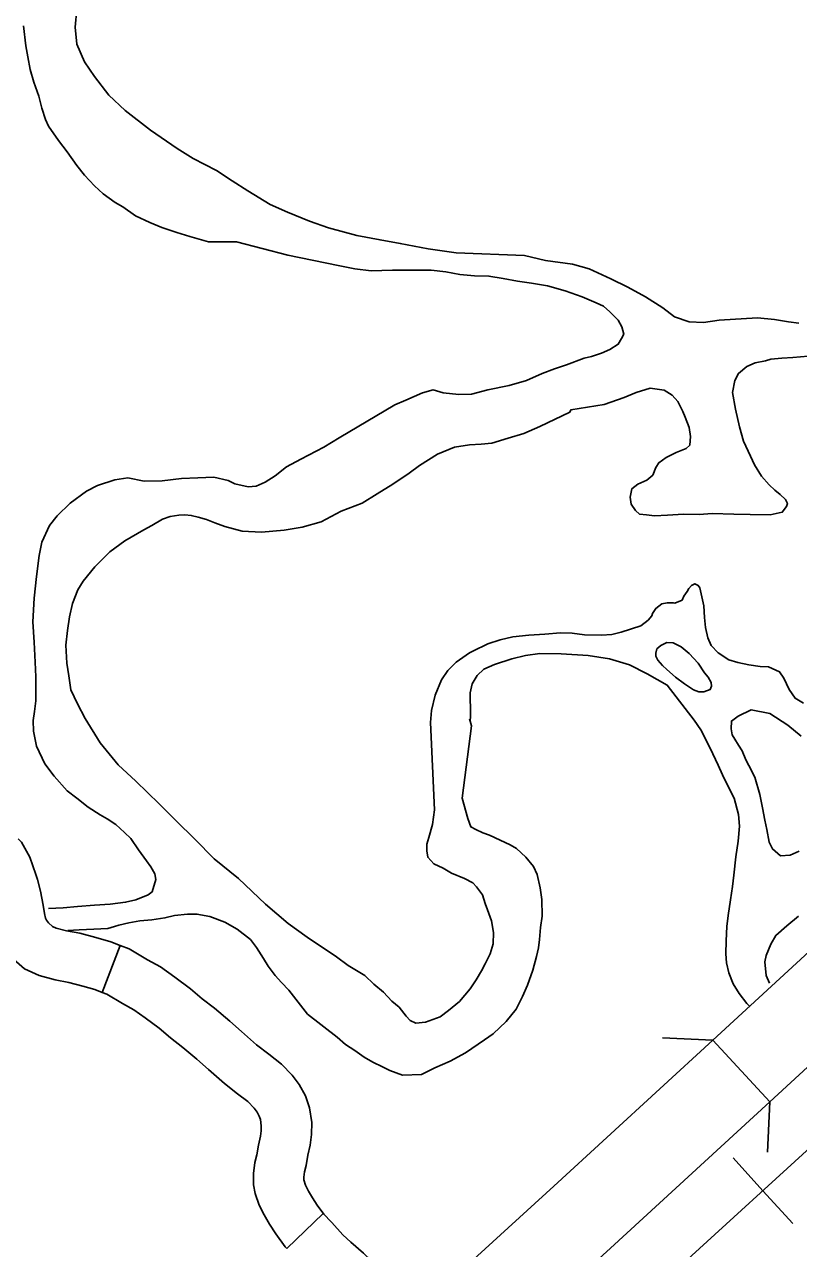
# Model space of a CAD drawing. Extents: x 1196286 to 1268366, y 2040822 to 2082115.
# Drawn here: x 1235560 to 1236424, y 2061499 to 2062866 of the extents above; entities that cross this region are included whole.
import ezdxf

# ---------------------------------------------------------------- set-up
doc = ezdxf.new("R2010")
doc.units = 0
for name, color, linetype in [('62', 7, 'Continuous'), ('Level 69', 7, 'Continuous'), ('Level 76', 7, 'Continuous'), ('Level 81', 7, 'Continuous'), ('Level 84', 7, 'Continuous')]:
    doc.layers.add(name, color=color, linetype=linetype)

msp = doc.modelspace()

# ---------------------------------------------------------------- linework, layer by layer
at = {"layer": '62'}
for points in [[(1235618.9, 2062882.8), (1235616.8, 2062862.9), (1235618.8, 2062843.7), (1235627.2, 2062824), (1235638.3, 2062807.7), (1235654.6, 2062786.9), (1235672.7, 2062769.7), (1235701, 2062747.6), (1235730.7, 2062727.4), (1235748.6, 2062716.2), (1235774.7, 2062702.8), (1235792.2, 2062691), (1235809.6, 2062679.9), (1235834.6, 2062664.9), (1235854, 2062656.1), (1235878.6, 2062646), (1235899.9, 2062638.6), (1235931.3, 2062630), (1235957.4, 2062625.2), (1235979.9, 2062621.2), (1236010.9, 2062615.2), (1236042.3, 2062610.8), (1236118.7, 2062607.7), (1236141.9, 2062602.2)], [(1235559.1, 2062864.3), (1235561.9, 2062842), (1235564, 2062829.6), (1235566.8, 2062815.6), (1235570.8, 2062801.3), (1235576.2, 2062785.8), (1235579.8, 2062772.2), (1235583.8, 2062759.8), (1235587.1, 2062752.2), (1235598.2, 2062736.3), (1235607.8, 2062723.4), (1235618.8, 2062708.2), (1235627.3, 2062697.6), (1235638.5, 2062685.5), (1235648.1, 2062676.7), (1235661.5, 2062666.8), (1235670, 2062662.2), (1235684.2, 2062652.2), (1235700.2, 2062644.5), (1235713.6, 2062639.1), (1235730.4, 2062633.3), (1235745, 2062629), (1235765.9, 2062623.1), (1235797, 2062623.2), (1235854.2, 2062608.3), (1235910.6, 2062596.4), (1235929.3, 2062592.8), (1235947.3, 2062590.7), (1235971.3, 2062591.2), (1235993.8, 2062591.3), (1236014.4, 2062591.5), (1236030.9, 2062589.4), (1236046.2, 2062586.6), (1236062.7, 2062585), (1236078.8, 2062584.8), (1236094.9, 2062582), (1236110.9, 2062579.2), (1236126.3, 2062576.7), (1236144.2, 2062573.9), (1236164, 2062568.4), (1236183.1, 2062561.5), (1236198.4, 2062554.9), (1236206.6, 2062551.1), (1236214, 2062545), (1236223.2, 2062535.4), (1236227.3, 2062527.9), (1236229.4, 2062520), (1236226.8, 2062515.1), (1236223.3, 2062508.7), (1236213.9, 2062502.8), (1236204.5, 2062498.8), (1236193.2, 2062494.8), (1236185.3, 2062493), (1236165.4, 2062485.7), (1236152.2, 2062481.3), (1236138.3, 2062475.8), (1236120.6, 2062468.1), (1236101.4, 2062462.7), (1236077.7, 2062457.6), (1236059.3, 2062453), (1236045.1, 2062452.4), (1236027.9, 2062454.4), (1236016.7, 2062457.6), (1236004.6, 2062454.3), (1235986.2, 2062446.2), (1235973.8, 2062441.1), (1235911.5, 2062404.1), (1235894.5, 2062393.8), (1235868.9, 2062380.2), (1235852.7, 2062371.7), (1235840.2, 2062361.7), (1235828.9, 2062354.6), (1235819.1, 2062350.2), (1235810.1, 2062349.2), (1235795.2, 2062352.7), (1235787.7, 2062356.6), (1235771.6, 2062360.1), (1235754, 2062359.6), (1235735.6, 2062358.6), (1235713.9, 2062356.2), (1235694, 2062355.7), (1235675.7, 2062359.3), (1235661.1, 2062357.2), (1235641.9, 2062351), (1235629.4, 2062344.7), (1235611.3, 2062331), (1235596.9, 2062316.9), (1235588.2, 2062306.1), (1235579.7, 2062287.4), (1235576.6, 2062272.7), (1235573.7, 2062249.4), (1235571.2, 2062225), (1235569.7, 2062198.7)], [(1236141.9, 2062602.2), (1236172.2, 2062598.1), (1236190.9, 2062593), (1236215.1, 2062581.8), (1236234.1, 2062572.2), (1236253.5, 2062561.5), (1236272.9, 2062549.2), (1236285.9, 2062539.3), (1236302.3, 2062533.8), (1236318.4, 2062532.9), (1236336, 2062535.4), (1236378.8, 2062538.3), (1236397.5, 2062536.2), (1236413.2, 2062533.8), (1236424.8, 2062532.1)], [(1236435.3, 2062495.2), (1236418, 2062493.8), (1236406, 2062493.2), (1236393.6, 2062491.9), (1236387.6, 2062490), (1236376, 2062487.9), (1236366.6, 2062483.9), (1236357.5, 2062476.1), (1236353.3, 2062468.2), (1236350.9, 2062454.7), (1236354.1, 2062436.2), (1236358.7, 2062416.2), (1236363, 2062400.4), (1236370.7, 2062383.8), (1236375.5, 2062373.9), (1236383.2, 2062361.4), (1236391.7, 2062351.6), (1236398, 2062345.5), (1236404, 2062340.9), (1236409.9, 2062335.2), (1236412.1, 2062330.6), (1236410.9, 2062327.3), (1236406.4, 2062320.9), (1236392.8, 2062318.1), (1236370.4, 2062318.3), (1236352.4, 2062318.9), (1236328, 2062319.5), (1236313.4, 2062318.5), (1236296.2, 2062318.7), (1236278.2, 2062317.8), (1236263.6, 2062316.8), (1236254.6, 2062318.1), (1236247.1, 2062318.9), (1236242.3, 2062323.1), (1236237.5, 2062329.9), (1236236.4, 2062337.8), (1236238.4, 2062347.2), (1236245.2, 2062352.4), (1236255, 2062356.8), (1236261.8, 2062362.4), (1236265.3, 2062371), (1236268.7, 2062376.2), (1236276.6, 2062382.1), (1236287.9, 2062387.7), (1236298.9, 2062392.1), (1236303, 2062395.8), (1236303.9, 2062405.5), (1236302.5, 2062415.7), (1236298.1, 2062427.1), (1236295.2, 2062433.5), (1236289.7, 2062444.8), (1236283.4, 2062451.7), (1236274.5, 2062457.4), (1236258.8, 2062459.5), (1236243.3, 2062454.7), (1236229.8, 2062449.2), (1236207.6, 2062441.2), (1236170.1, 2062435.2), (1236169.3, 2062432.6), (1236135.7, 2062416.8), (1236117.7, 2062409.1), (1236100.4, 2062403.6), (1236082, 2062398.2), (1236070, 2062397.2), (1236057.2, 2062396.2)], [(1236057.2, 2062396.2), (1236040.3, 2062393.7), (1236021.5, 2062386), (1236001.5, 2062373.1), (1235989.8, 2062364.6), (1235971.7, 2062352.3), (1235953.9, 2062341.6), (1235937.3, 2062331.3), (1235914, 2062322.1), (1235891.7, 2062310.3), (1235870.3, 2062304.5), (1235850.4, 2062301), (1235824.9, 2062298.6), (1235803.2, 2062300), (1235783.8, 2062305.1), (1235772.9, 2062309.3), (1235763.6, 2062312.8), (1235754.3, 2062315.6), (1235746.4, 2062317.5), (1235739.3, 2062318), (1235732.6, 2062317.7), (1235722.8, 2062316.3), (1235714.2, 2062313.4), (1235702.5, 2062306.3), (1235693.4, 2062301.2), (1235672.3, 2062289), (1235655.7, 2062276.8), (1235639, 2062260), (1235625.7, 2062244), (1235620, 2062234.3), (1235613.8, 2062218.9), (1235610.7, 2062204.3), (1235608.2, 2062188.9), (1235606.6, 2062172.7), (1235607.5, 2062152.4), (1235609.9, 2062138.1), (1235612, 2062122.6), (1235619.3, 2062107.1), (1235628.1, 2062090.8), (1235644.7, 2062063.6), (1235664.7, 2062038.9), (1235684.7, 2062020.6), (1235710.6, 2061995.2), (1235729.5, 2061976.5), (1235750.3, 2061956), (1235772.2, 2061933.9), (1235799.3, 2061911.8), (1235829.3, 2061883.3), (1235854.6, 2061861.6), (1235875.8, 2061846.3), (1235908.8, 2061824.5)], [(1236105.4, 2062181.7), (1236123.4, 2062183.8), (1236141.4, 2062184.7), (1236158.7, 2062186.4), (1236171.8, 2062185.9), (1236185.6, 2062184.2), (1236204.4, 2062183.7), (1236216, 2062184.3), (1236226.5, 2062187.2), (1236248.3, 2062194.1), (1236256.6, 2062200.4), (1236260.8, 2062205.3), (1236261.6, 2062207.9), (1236265, 2062213.5), (1236271.8, 2062218.7), (1236277.8, 2062219.7), (1236285, 2062219.7), (1236286.5, 2062219.6), (1236294.4, 2062222.6), (1236296.3, 2062227.1), (1236300.1, 2062232.3), (1236302, 2062235.7), (1236305, 2062239), (1236308.8, 2062241.2), (1236312.5, 2062239.3), (1236314.4, 2062236.7), (1236316.5, 2062226.5), (1236318.7, 2062216.3), (1236319.6, 2062203.5), (1236320.6, 2062192.2), (1236323.1, 2062180.9), (1236326.8, 2062172.2), (1236334.9, 2062163.8), (1236346.8, 2062156.2), (1236356.9, 2062153.1), (1236368.9, 2062150.7), (1236381.6, 2062148.7), (1236391, 2062148.2), (1236403.3, 2062142.8), (1236408.1, 2062135.6), (1236413.9, 2062123.1), (1236420.6, 2062113.2), (1236430.2, 2062107.9)], [(1235569.7, 2062198.7), (1235571, 2062175.7), (1235572.2, 2062153.5), (1235572.8, 2062137), (1235573, 2062120), (1235572.9, 2062110.2), (1235571.6, 2062098.6), (1235570, 2062088.5), (1235570.3, 2062076.4), (1235573.8, 2062059.8), (1235583, 2062039.8), (1235593.3, 2062026.1), (1235608.1, 2062009.8), (1235618.9, 2062001.8), (1235631.5, 2061991.5), (1235644.6, 2061983.1), (1235652.7, 2061978.5), (1235662.1, 2061972.4), (1235672.1, 2061963.2), (1235679.1, 2061956.4), (1235687.6, 2061943.9), (1235696.5, 2061931.7), (1235701.2, 2061924.9), (1235705.7, 2061917.3), (1235707.1, 2061910.9), (1235702.8, 2061897.1), (1235698.3, 2061893.7), (1235684.7, 2061888.2), (1235673.1, 2061885.3), (1235655.8, 2061883.3), (1235638.6, 2061882.3), (1235619.4, 2061880.7), (1235603.3, 2061879.3), (1235587.2, 2061878.4)], [(1236013.5, 2062086.2), (1236014.6, 2062099.6), (1236018.9, 2062116.5), (1236025.8, 2062133.7), (1236033.1, 2062144.1), (1236042.2, 2062153.4), (1236057.3, 2062163.8), (1236061, 2062166), (1236077.6, 2062174.1), (1236091.5, 2062178.5), (1236105.4, 2062181.7)], [(1236277.3, 2062145.5), (1236272.6, 2062149.8), (1236267.4, 2062155.9), (1236265.2, 2062160.1), (1236265.2, 2062163.5), (1236266.4, 2062168.3), (1236270.9, 2062172), (1236277.4, 2062175.4), (1236284.5, 2062175.3), (1236293.4, 2062170.7), (1236302.3, 2062163.4), (1236312.3, 2062152.4), (1236319.7, 2062141.8), (1236323.8, 2062136.9), (1236327.1, 2062130.8), (1236327.4, 2062126.7), (1236325.9, 2062122.9), (1236318.7, 2062120.4), (1236313.1, 2062120.4), (1236307.1, 2062122.7), (1236297.1, 2062129.3), (1236287.3, 2062136.7), (1236277.3, 2062145.5)], [(1236057.9, 2062087.8), (1236058.3, 2062092.7), (1236058.1, 2062104), (1236057.8, 2062110.4), (1236057.9, 2062119.4), (1236060.3, 2062129.2), (1236065.6, 2062138.5), (1236073.2, 2062145.6), (1236084.9, 2062151.1), (1236104.4, 2062157.3), (1236119.8, 2062160.9), (1236135.6, 2062163.3), (1236159.6, 2062162.7), (1236189.5, 2062160.9), (1236213.5, 2062157.2)], [(1236213.5, 2062157.2), (1236235.9, 2062150.6), (1236255.6, 2062140.6), (1236278, 2062128), (1236307.9, 2062088.9), (1236315.3, 2062077.9), (1236325.9, 2062057.5), (1236334.7, 2062038.6), (1236339.8, 2062027.6), (1236344.9, 2062017), (1236352.6, 2062001.5), (1236357.3, 2061983.4), (1236358.7, 2061970.2), (1236357, 2061953.7), (1236354.5, 2061936), (1236352.1, 2061915.7), (1236350.8, 2061903), (1236348.4, 2061887.9), (1236345.9, 2061870.7), (1236344.3, 2061858.3), (1236343.7, 2061842.1), (1236343.2, 2061827.8), (1236344.2, 2061817.6), (1236346.7, 2061806.7), (1236351.5, 2061794.2), (1236358.1, 2061783.3), (1236366.6, 2061772.3), (1236369.7, 2061769.3)], [(1235876.1, 2061760.4), (1235909.5, 2061734.6), (1235918.8, 2061726.6), (1235929.2, 2061719.7), (1235939.7, 2061712.4), (1235949.3, 2061706.7), (1235960.1, 2061701.7), (1235968.3, 2061697.5), (1235982.2, 2061692.4), (1236003.5, 2061692.9), (1236018.6, 2061700.3), (1236035.5, 2061708), (1236052.5, 2061717.2), (1236074, 2061731.7), (1236083.5, 2061738.3), (1236098.2, 2061752.1), (1236109.2, 2061765.9), (1236116.2, 2061780.1), (1236121.9, 2061792.9), (1236127.7, 2061809.7), (1236132, 2061824.7), (1236134, 2061834.5), (1236135.2, 2061843.9), (1236136.5, 2061857), (1236138.1, 2061869.8), (1236138, 2061888.6), (1236136.2, 2061901.4), (1236132.6, 2061916.5), (1236128.6, 2061925.2), (1236120.1, 2061935.8), (1236109.7, 2061945.3), (1236102.7, 2061949.6), (1236091.5, 2061954.6), (1236079.5, 2061960.3), (1236072.1, 2061963), (1236064.2, 2061966.5), (1236058.7, 2061969.6), (1236055.2, 2061978.8), (1236049, 2062001.8), (1236059.4, 2062082.6), (1236057.3, 2062090.1)], [(1236368.9, 2062038.1), (1236365.5, 2062044.6), (1236361.5, 2062054.4), (1236357.4, 2062060.9), (1236353.4, 2062067.7), (1236350.4, 2062072.2), (1236349.4, 2062079), (1236349.5, 2062087.7), (1236357, 2062093.2), (1236371.7, 2062100.2), (1236392.6, 2062096.2), (1236412.4, 2062083.2), (1236427.6, 2062071)], [(1235908.8, 2061824.5), (1235921.5, 2061814.6), (1235940.1, 2061803.5), (1235950.5, 2061794), (1235961.3, 2061784.9), (1235970.6, 2061775), (1235978.7, 2061768.1), (1235986.5, 2061758.3), (1235990.9, 2061753.3), (1235997.3, 2061750.2), (1236008.1, 2061751.3), (1236024.3, 2061757.5), (1236033.8, 2061764.5), (1236045.9, 2061774.6), (1236058, 2061788.7), (1236064.5, 2061798.8), (1236070.6, 2061808.9), (1236074.8, 2061816.7), (1236080.2, 2061827.6), (1236083.7, 2061838.8), (1236083.8, 2061851.6), (1236081.7, 2061864.8), (1236077.4, 2061876.9), (1236074.8, 2061884.1), (1236071.6, 2061893.5), (1236064.9, 2061902.6), (1236060.8, 2061907.2), (1236051.5, 2061911.8), (1236037, 2061918), (1236027.7, 2061923.3), (1236017.2, 2061928.3), (1236010.6, 2061935.6), (1236009.5, 2061942.7), (1236009.6, 2061950.2), (1236011.6, 2061957.7), (1236015.8, 2061972.4), (1236017.9, 2061988.5), (1236013.5, 2062086.2)], [(1236425.4, 2061942.4), (1236415.3, 2061938), (1236404.4, 2061937.4), (1236395.5, 2061945), (1236391.8, 2061952.6), (1236389, 2061966.5), (1236386.8, 2061977.1), (1236384.4, 2061991), (1236381.2, 2062005.7), (1236375.6, 2062025), (1236368.9, 2062038.1)], [(1235608.7, 2061853.7), (1235621.4, 2061854.7), (1235637.9, 2061855.2), (1235653.3, 2061856.2), (1235660.8, 2061858.4), (1235665.7, 2061859.8), (1235676.9, 2061862.3), (1235689, 2061864.5), (1235702.5, 2061865.8), (1235717.1, 2061867.9), (1235727.6, 2061870.5), (1235742.3, 2061872.2), (1235752.8, 2061872.1), (1235767.3, 2061869.6), (1235783.8, 2061863.1), (1235797.9, 2061855.4), (1235812.8, 2061843.6), (1235819.4, 2061834.9), (1235827.2, 2061822.7), (1235832.3, 2061814), (1235840.1, 2061803.4), (1235847.1, 2061795.8), (1235855.6, 2061787.1), (1235876.1, 2061760.4)], [(1236424.6, 2061869.8), (1236411.4, 2061859), (1236399.3, 2061848.3), (1236393.5, 2061838.6), (1236388.5, 2061825.8), (1236387, 2061818.7), (1236388.3, 2061803.6), (1236392.2, 2061794.9)]]:
    msp.add_lwpolyline(points, dxfattribs=at)
at = {"layer": 'Level 69'}
for p, q in [((1235647.1, 2061784.7), (1235667.2, 2061837.2)), ((1235853.3, 2061498.6), (1235893.6, 2061537.9))]:
    msp.add_line(p, q, dxfattribs=at)
for points in [[(1235553.4, 2061956.1), (1235557.1, 2061952.4), (1235566.3, 2061935.6), (1235573, 2061916.4), (1235574.8, 2061910.7), (1235578.1, 2061897.9), (1235581.2, 2061882.1), (1235582.6, 2061872.7), (1235583.8, 2061867.5), (1235584.8, 2061865.4), (1235587, 2061862.5), (1235591.6, 2061858.3), (1235595.5, 2061856.6), (1235607.1, 2061853.5), (1235622, 2061850.7), (1235640.1, 2061846.1), (1235656.6, 2061841.3), (1235667.2, 2061837.2)], [(1235511.5, 2061918.6), (1235514.8, 2061912.6), (1235519.7, 2061898.6), (1235520.7, 2061895.2), (1235523.2, 2061885.5), (1235525.8, 2061872.6), (1235527.2, 2061862.4), (1235530.3, 2061848.8), (1235536.7, 2061835.7), (1235545.5, 2061824.2), (1235560.2, 2061810.9), (1235576.5, 2061803.4), (1235594.7, 2061798.6), (1235609.8, 2061795.8), (1235625.3, 2061791.8), (1235638.7, 2061787.9), (1235647.1, 2061784.7)], [(1235667.2, 2061837.2), (1235677.2, 2061833.4), (1235697.8, 2061821), (1235712.1, 2061813.2), (1235728.3, 2061801.7), (1235745.6, 2061788.8), (1235758.8, 2061777.5), (1235772.5, 2061766.9), (1235789.4, 2061752.6), (1235802.6, 2061741), (1235819.5, 2061726.3), (1235833, 2061715.7)], [(1235647.1, 2061784.7), (1235652.4, 2061782.7), (1235669.8, 2061772.2), (1235682.3, 2061765.4), (1235695.1, 2061756.2), (1235710.5, 2061744.7), (1235723.3, 2061733.9), (1235737.1, 2061723.1), (1235752.8, 2061710), (1235765.6, 2061698.7), (1235783.6, 2061683), (1235798.3, 2061671.4)], [(1235833, 2061715.7), (1235847.1, 2061704.6), (1235859.2, 2061692.2), (1235867.1, 2061682), (1235874.1, 2061669.2), (1235878.6, 2061655.8), (1235881, 2061639.4), (1235880.9, 2061626), (1235879.3, 2061614.1), (1235876.8, 2061603), (1235874.7, 2061591.5), (1235872.9, 2061584.1), (1235872.1, 2061578.4), (1235872.1, 2061575.4), (1235872.1, 2061575.2), (1235874.2, 2061569.2), (1235877.5, 2061562.8), (1235881.8, 2061555.1), (1235887.2, 2061547), (1235894.5, 2061537), (1235893.6, 2061537.9)], [(1235798.3, 2061671.4), (1235809.5, 2061662.7), (1235816.6, 2061655.3), (1235819.9, 2061651.1), (1235822.4, 2061646.6), (1235823.7, 2061642.6), (1235824.7, 2061635.6), (1235824.7, 2061630.2), (1235823.9, 2061624.1), (1235821.6, 2061614.1), (1235819.7, 2061603.2), (1235817.6, 2061594.7), (1235815.9, 2061582.5), (1235815.8, 2061569.6), (1235817.9, 2061560), (1235822.3, 2061547.2), (1235827.9, 2061536.2), (1235833.8, 2061525.7), (1235841, 2061514.9), (1235851.4, 2061500.6), (1235853.3, 2061498.6)], [(1235893.6, 2061537.9), (1235903.6, 2061527.6), (1235915.7, 2061513.8), (1235924.6, 2061505.6), (1235938.9, 2061493.3), (1235947.9, 2061484.8), (1235957, 2061477.2), (1235969.6, 2061465.7), (1235979.5, 2061454.1), (1235987.4, 2061444.2), (1235994.8, 2061431.7), (1235998.6, 2061421.5), (1236001, 2061418.3), (1236004.8, 2061408.6), (1236006.2, 2061405.9), (1236016, 2061395.5)]]:
    msp.add_lwpolyline(points, dxfattribs=at)
at = {"layer": 'Level 76'}
for points in [[(1236272.8, 2061733.8), (1236329, 2061731.4)], [(1236392.4, 2061662.4), (1236390, 2061606.2)]]:
    msp.add_lwpolyline(points, dxfattribs=at)
at = {"layer": 'Level 81'}
for q in [(1236351.4, 2061599.8), (1236418.1, 2061526.7)]:
    msp.add_line((1236384.8, 2061563.2), q, dxfattribs=at)
msp.add_lwpolyline([(1240757.7, 2065596.8), (1240486.9, 2065346.1), (1239022.5, 2063993.4), (1236837.6, 2061976.6), (1235905.3, 2061125.6), (1235621.7, 2060865.7), (1235429, 2060684.3)], dxfattribs=at)
msp.add_lwpolyline([(1240757.7, 2065596.8), (1240486.9, 2065346.1), (1239022.5, 2063993.4), (1236837.6, 2061976.6), (1235905.3, 2061125.6), (1235621.7, 2060865.7), (1235429, 2060684.3)], dxfattribs=at)
msp.add_lwpolyline([(1240757.7, 2065596.8), (1240486.9, 2065346.1), (1239022.5, 2063993.4), (1236837.6, 2061976.6), (1235905.3, 2061125.6), (1235621.7, 2060865.7), (1235429, 2060684.3)], dxfattribs=at)
at = {"layer": 'Level 84'}
msp.add_line((1236392.4, 2061662.4), (1236392.4, 2061662.4), dxfattribs=at)
for points in [[(1236487.9, 2061877.6), (1236329, 2061731.4)], [(1236551.3, 2061808.6), (1236392.4, 2061662.4)], [(1236329, 2061731.4), (1236151.3, 2061568.1), (1235828, 2061272.9), (1235523.6, 2060992.2), (1235350.2, 2060831.4)], [(1236392.4, 2061662.4), (1236329, 2061731.4)], [(1235413.9, 2060762.7), (1235587.2, 2060923.4), (1235891.4, 2061203.8), (1236214.7, 2061499), (1236392.4, 2061662.4)]]:
    msp.add_lwpolyline(points, dxfattribs=at)

doc.saveas('drawing.dxf')
